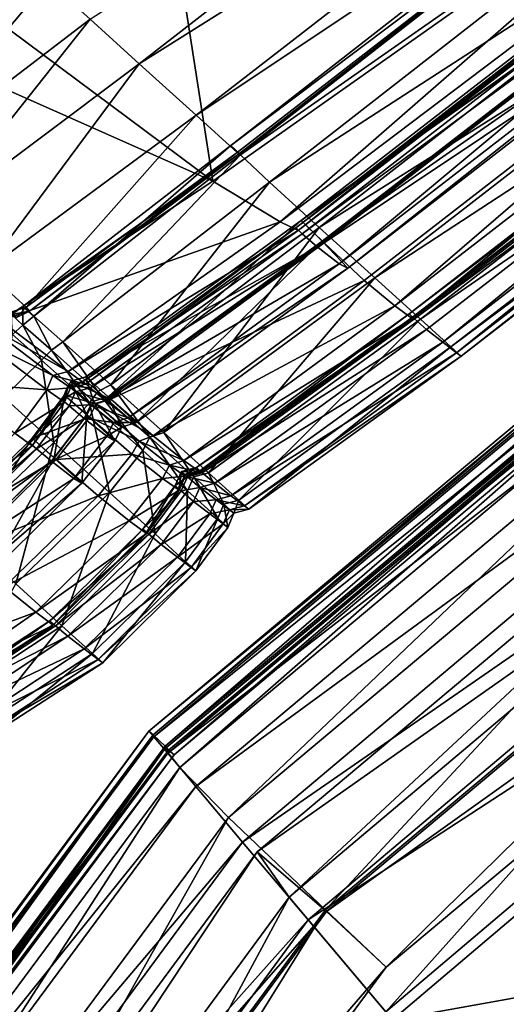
# Model space of a CAD drawing. Header units: millimetres. Extents: x 2387 to 13955, y -4964 to 364.
# Tile 483 of 656: x 6351.46 to 6357.92, y -2906.4 to -2893.3. Entities that reach past the tile are written whole.
import ezdxf

# ---------------------------------------------------------------- set-up
doc = ezdxf.new("R2010")
doc.units = ezdxf.units.MM
doc.header["$MEASUREMENT"] = 0
doc.layers.add('Predefinito', color=7, linetype='Continuous', true_color=0x000000)

msp = doc.modelspace()

# ---------------------------------------------------------------- linework, layer by layer
at = {"layer": 'Predefinito'}
for points in [[(6352.067, -2882.874, 485.701), (6344.129, -2888.075, 485.693), (6354.023, -2895.454, 440.492)], [(6354.023, -2895.454, 440.492), (6361.961, -2889.849, 440.494), (6352.067, -2882.874, 485.701)], [(6360.971, -2887.733, 13.874), (6353.045, -2893.891, 13.908), (6352.391, -2893.299, 13.516)], [(6353.045, -2893.891, 13.908), (6360.971, -2887.733, 13.874), (6361.732, -2888.425, 14.741)], [(6354.023, -2895.454, 440.492), (6344.129, -2888.075, 485.693), (6341.312, -2889.799, 485.668)], [(6361.732, -2888.425, 14.741), (6353.801, -2894.576, 14.76), (6353.045, -2893.891, 13.908)], [(6353.801, -2894.576, 14.76), (6361.732, -2888.425, 14.741), (6362.291, -2888.912, 15.651)], [(6354.264, -2894.978, 16.358), (6362.235, -2888.755, 16.346), (6362.339, -2888.892, 16.178)], [(6362.339, -2888.892, 16.178), (6362.235, -2888.755, 16.346), (6354.264, -2894.978, 16.358)], [(6362.291, -2888.912, 15.651), (6354.348, -2895.07, 15.657), (6353.801, -2894.576, 14.76)], [(6362.339, -2888.892, 16.178), (6354.391, -2895.102, 16.204), (6354.264, -2894.978, 16.358)], [(6354.264, -2894.978, 16.358), (6354.377, -2895.085, 16.182), (6362.339, -2888.892, 16.178)], [(6354.377, -2895.085, 16.182), (6354.348, -2895.07, 15.657), (6362.291, -2888.912, 15.651)], [(6362.291, -2888.912, 15.651), (6362.339, -2888.892, 16.178), (6354.377, -2895.085, 16.182)], [(6354.391, -2895.102, 16.204), (6362.339, -2888.892, 16.178), (6362.698, -2889.283, 16.202)], [(6362.698, -2889.283, 16.202), (6354.775, -2895.463, 16.238), (6354.391, -2895.102, 16.204)], [(6354.775, -2895.463, 16.238), (6362.698, -2889.283, 16.202), (6363.361, -2889.907, 16.944)], [(6341.312, -2889.799, 485.668), (6351.206, -2897.311, 440.487), (6354.023, -2895.454, 440.492)], [(6355.196, -2895.976, 426.451), (6363.271, -2889.723, 426.462), (6363.505, -2890.034, 426.619)], [(6363.528, -2890.052, 426.41), (6363.271, -2889.723, 426.462), (6355.196, -2895.976, 426.451)], [(6361.961, -2889.849, 440.494), (6354.023, -2895.454, 440.492), (6354.919, -2895.992, 435.478)], [(6363.361, -2889.907, 16.944), (6355.438, -2896.069, 16.976), (6354.775, -2895.463, 16.238)], [(6354.919, -2895.992, 435.478), (6362.861, -2889.98, 435.475), (6361.961, -2889.849, 440.494)], [(6355.128, -2896.072, 433.456), (6363.094, -2889.906, 433.465), (6363.115, -2889.95, 433.662)], [(6363.169, -2889.991, 433.297), (6363.094, -2889.906, 433.465), (6355.128, -2896.072, 433.456)], [(6363.115, -2889.95, 433.662), (6355.158, -2896.109, 433.66), (6355.128, -2896.072, 433.456)], [(6355.158, -2896.109, 433.66), (6363.115, -2889.95, 433.662), (6362.861, -2889.98, 435.475)], [(6355.438, -2896.069, 16.976), (6363.361, -2889.907, 16.944), (6364.108, -2890.587, 18.688)], [(6362.861, -2889.98, 435.475), (6354.919, -2895.992, 435.478), (6355.158, -2896.109, 433.66)], [(6355.128, -2896.072, 433.456), (6355.213, -2896.151, 433.281), (6363.169, -2889.991, 433.297)], [(6363.505, -2890.034, 426.619), (6355.477, -2896.251, 426.625), (6355.196, -2895.976, 426.451)], [(6355.196, -2895.976, 426.451), (6355.502, -2896.271, 426.388), (6363.528, -2890.052, 426.41)], [(6363.348, -2890.168, 432.393), (6363.169, -2889.991, 433.297), (6355.213, -2896.151, 433.281)], [(6355.477, -2896.251, 426.625), (6363.505, -2890.034, 426.619), (6363.777, -2890.442, 427.566)], [(6363.99, -2890.603, 425.622), (6363.528, -2890.052, 426.41), (6355.502, -2896.271, 426.388)], [(6355.213, -2896.151, 433.281), (6355.408, -2896.319, 432.378), (6363.348, -2890.168, 432.393)], [(6363.348, -2890.168, 432.393), (6355.408, -2896.319, 432.378), (6355.704, -2896.55, 429.988)], [(6355.704, -2896.55, 429.988), (6363.638, -2890.402, 429.987), (6363.348, -2890.168, 432.393)], [(6363.777, -2890.442, 427.566), (6355.82, -2896.607, 427.58), (6355.477, -2896.251, 426.625)], [(6363.638, -2890.402, 429.987), (6355.704, -2896.55, 429.988), (6355.82, -2896.607, 427.58)], [(6355.82, -2896.607, 427.58), (6363.777, -2890.442, 427.566), (6363.638, -2890.402, 429.987)], [(6364.108, -2890.587, 18.688), (6356.175, -2896.737, 18.709), (6355.438, -2896.069, 16.976)], [(6355.502, -2896.271, 426.388), (6356.036, -2896.772, 425.597), (6363.99, -2890.603, 425.622)], [(6363.99, -2890.603, 425.622), (6356.036, -2896.772, 425.597), (6356.441, -2897.111, 423.244)], [(6356.175, -2896.737, 18.709), (6364.108, -2890.587, 18.688), (6364.719, -2891.143, 21.717)], [(6356.441, -2897.111, 423.244), (6364.374, -2890.962, 423.255), (6363.99, -2890.603, 425.622)], [(6364.374, -2890.962, 423.255), (6356.441, -2897.111, 423.244), (6356.671, -2897.278, 420.841)], [(6356.671, -2897.278, 420.841), (6364.612, -2891.129, 420.838), (6364.374, -2890.962, 423.255)], [(6364.719, -2891.143, 21.717), (6356.782, -2897.288, 21.729), (6356.175, -2896.737, 18.709)], [(6364.662, -2891.124, 419.531), (6364.6, -2891.049, 419.708), (6356.633, -2897.215, 419.704)], [(6356.633, -2897.215, 419.704), (6364.6, -2891.049, 419.708), (6364.635, -2891.104, 419.9)], [(6364.635, -2891.104, 419.9), (6356.678, -2897.262, 419.903), (6356.633, -2897.215, 419.704)], [(6356.633, -2897.215, 419.704), (6356.706, -2897.284, 419.52), (6364.662, -2891.124, 419.531)], [(6364.612, -2891.129, 420.838), (6356.671, -2897.278, 420.841), (6356.678, -2897.262, 419.903)], [(6356.678, -2897.262, 419.903), (6364.635, -2891.104, 419.9), (6364.612, -2891.129, 420.838)], [(6364.806, -2891.276, 417.706), (6364.662, -2891.124, 419.531), (6356.706, -2897.284, 419.52)], [(6356.782, -2897.288, 21.729), (6364.719, -2891.143, 21.717), (6365.126, -2891.514, 25.291)], [(6356.706, -2897.284, 419.52), (6356.865, -2897.425, 417.692), (6364.806, -2891.276, 417.706)], [(6364.806, -2891.276, 417.706), (6356.865, -2897.425, 417.692), (6357.08, -2897.595, 412.56)], [(6357.08, -2897.595, 412.56), (6365.017, -2891.451, 412.57), (6364.806, -2891.276, 417.706)], [(6365.126, -2891.514, 25.291), (6357.188, -2897.657, 25.297), (6356.782, -2897.288, 21.729)], [(6365.017, -2891.451, 412.57), (6357.08, -2897.595, 412.56), (6357.262, -2897.734, 360.745)], [(6357.188, -2897.657, 25.297), (6365.126, -2891.514, 25.291), (6365.262, -2891.637, 28.67)], [(6357.262, -2897.734, 360.745), (6365.201, -2891.591, 360.748), (6365.017, -2891.451, 412.57)], [(6365.262, -2891.637, 28.67), (6357.323, -2897.78, 28.672), (6357.188, -2897.657, 25.297)], [(6365.201, -2891.591, 360.748), (6357.262, -2897.734, 360.745), (6357.323, -2897.78, 218.865)], [(6357.323, -2897.78, 218.865), (6365.262, -2891.637, 218.865), (6365.201, -2891.591, 360.748)], [(6365.262, -2891.637, 218.865), (6357.323, -2897.78, 218.865), (6357.323, -2897.78, 77.86)], [(6357.323, -2897.78, 77.86), (6365.262, -2891.637, 77.86), (6365.262, -2891.637, 218.865)], [(6357.323, -2897.78, 28.672), (6365.262, -2891.637, 28.67), (6365.262, -2891.637, 77.86)], [(6365.262, -2891.637, 77.86), (6357.323, -2897.78, 77.86), (6357.323, -2897.78, 28.672)], [(6351.358, -2892.357, 13.472), (6351.832, -2892.791, 13.424), (6349.084, -2894.914, 13.552)], [(6349.633, -2895.408, 13.638), (6349.084, -2894.914, 13.552), (6351.832, -2892.791, 13.424)], [(6351.832, -2892.791, 13.424), (6352.391, -2893.299, 13.516), (6349.633, -2895.408, 13.638)], [(6350.268, -2895.977, 14.011), (6349.633, -2895.408, 13.638), (6352.391, -2893.299, 13.516)], [(6352.391, -2893.299, 13.516), (6353.045, -2893.891, 13.908), (6350.268, -2895.977, 14.011)], [(6353.175, -2902.766, 359.343), (6364.465, -2893.31, 359.343), (6364.465, -2893.31, 320.235)], [(6364.465, -2893.31, 320.235), (6353.175, -2902.766, 320.235), (6353.175, -2902.766, 359.343)], [(6364.465, -2893.31, 359.343), (6353.175, -2902.766, 359.343), (6353.175, -2902.766, 398.452)], [(6353.175, -2902.766, 398.452), (6364.465, -2893.31, 398.452), (6364.465, -2893.31, 359.343)], [(6353.175, -2902.766, 414.173), (6364.465, -2893.31, 414.173), (6364.465, -2893.31, 398.452)], [(6364.465, -2893.31, 398.452), (6353.175, -2902.766, 398.452), (6353.175, -2902.766, 414.173)], [(6364.465, -2893.31, 414.173), (6353.175, -2902.766, 414.173), (6353.229, -2902.817, 417.272)], [(6364.465, -2893.31, 304.514), (6353.175, -2902.766, 304.514), (6353.175, -2902.766, 320.235)], [(6353.175, -2902.766, 320.235), (6364.465, -2893.31, 320.235), (6364.465, -2893.31, 304.514)], [(6353.175, -2902.766, 304.514), (6364.465, -2893.31, 304.514), (6364.512, -2893.395, 301.001)], [(6353.229, -2902.817, 417.272), (6364.508, -2893.37, 417.272), (6364.465, -2893.31, 414.173)], [(6364.508, -2893.37, 417.272), (6353.229, -2902.817, 417.272), (6353.39, -2902.968, 418.517)], [(6353.39, -2902.968, 418.517), (6364.636, -2893.55, 418.517), (6364.508, -2893.37, 417.272)], [(6364.512, -2893.395, 301.001), (6353.238, -2902.84, 301.001), (6353.175, -2902.766, 304.514)], [(6353.238, -2902.84, 301.001), (6364.512, -2893.395, 301.001), (6364.652, -2893.648, 298.518)], [(6364.625, -2893.582, 419.925), (6353.385, -2903.002, 419.925), (6353.585, -2903.251, 421.354)], [(6353.385, -2903.002, 419.925), (6364.625, -2893.582, 419.925), (6364.669, -2893.608, 419.203)], [(6364.669, -2893.608, 419.203), (6353.433, -2903.019, 419.203), (6353.385, -2903.002, 419.925)], [(6364.636, -2893.55, 418.517), (6353.39, -2902.968, 418.517), (6353.508, -2903.082, 418.846)], [(6353.433, -2903.019, 419.203), (6364.669, -2893.608, 419.203), (6364.73, -2893.685, 418.847)], [(6353.508, -2903.082, 418.846), (6364.73, -2893.685, 418.847), (6364.636, -2893.55, 418.517)], [(6353.585, -2903.251, 421.354), (6364.773, -2893.865, 421.354), (6364.625, -2893.582, 419.925)], [(6364.652, -2893.648, 298.518), (6353.424, -2903.061, 298.518), (6353.238, -2902.84, 301.001)], [(6353.424, -2903.061, 298.518), (6364.652, -2893.648, 298.518), (6364.934, -2894.155, 296.747)], [(6364.73, -2893.685, 418.847), (6353.508, -2903.082, 418.846), (6353.433, -2903.019, 419.203)], [(6351.003, -2896.638, 14.817), (6350.268, -2895.977, 14.011), (6353.045, -2893.891, 13.908)], [(6353.045, -2893.891, 13.908), (6353.801, -2894.576, 14.76), (6351.003, -2896.638, 14.817)], [(6364.773, -2893.865, 421.354), (6353.585, -2903.251, 421.354), (6354.23, -2903.916, 422.397)], [(6354.23, -2903.916, 422.397), (6365.278, -2894.644, 422.398), (6364.773, -2893.865, 421.354)], [(6364.934, -2894.155, 296.747), (6353.798, -2903.504, 296.747), (6353.424, -2903.061, 298.518)], [(6353.798, -2903.504, 296.747), (6364.934, -2894.155, 296.747), (6365.402, -2894.999, 295.37)], [(6351.541, -2897.127, 15.671), (6351.003, -2896.638, 14.817), (6353.801, -2894.576, 14.76)], [(6353.801, -2894.576, 14.76), (6354.348, -2895.07, 15.657), (6351.541, -2897.127, 15.671)], [(6365.278, -2894.644, 422.398), (6354.23, -2903.916, 422.397), (6355.519, -2905.144, 421.962)], [(6355.519, -2905.144, 421.962), (6366.305, -2896.101, 421.966), (6365.278, -2894.644, 422.398)], [(6351.643, -2897.248, 16.271), (6351.5, -2897.117, 16.376), (6354.264, -2894.978, 16.358)], [(6354.377, -2895.085, 16.182), (6354.264, -2894.978, 16.358), (6351.5, -2897.117, 16.376)], [(6351.586, -2897.182, 16.183), (6351.541, -2897.127, 15.671), (6354.348, -2895.07, 15.657)], [(6354.348, -2895.07, 15.657), (6354.377, -2895.085, 16.182), (6351.586, -2897.182, 16.183)], [(6354.264, -2894.978, 16.358), (6354.391, -2895.102, 16.204), (6351.643, -2897.248, 16.271)], [(6365.402, -2894.999, 295.37), (6354.42, -2904.242, 295.37), (6353.798, -2903.504, 296.747)], [(6354.42, -2904.242, 295.37), (6365.402, -2894.999, 295.37), (6366.059, -2896.181, 294.386)], [(6351.5, -2897.117, 16.376), (6351.586, -2897.182, 16.183), (6354.377, -2895.085, 16.182)], [(6352.028, -2897.59, 16.344), (6351.643, -2897.248, 16.271), (6354.391, -2895.102, 16.204)], [(6354.391, -2895.102, 16.204), (6354.775, -2895.463, 16.238), (6352.028, -2897.59, 16.344)], [(6365.568, -2895.166, 423.856), (6354.615, -2904.373, 423.855), (6355.039, -2904.976, 426.931)], [(6354.615, -2904.373, 423.855), (6365.568, -2895.166, 423.856), (6366.318, -2896.124, 422.017)], [(6355.039, -2904.976, 426.931), (6365.869, -2895.839, 426.931), (6365.568, -2895.166, 423.856)], [(6354.919, -2895.992, 435.478), (6354.023, -2895.454, 440.492), (6351.206, -2897.311, 440.487)], [(6352.666, -2898.159, 17.072), (6352.028, -2897.59, 16.344), (6354.775, -2895.463, 16.238)], [(6354.775, -2895.463, 16.238), (6355.438, -2896.069, 16.976), (6352.666, -2898.159, 17.072)], [(6365.869, -2895.839, 426.931), (6355.039, -2904.976, 426.931), (6356.323, -2906.5, 430.479)], [(6356.323, -2906.5, 430.479), (6366.836, -2897.582, 430.479), (6365.869, -2895.839, 426.931)], [(6351.206, -2897.311, 440.487), (6352.099, -2897.985, 435.486), (6354.919, -2895.992, 435.478)], [(6355.158, -2896.109, 433.66), (6354.919, -2895.992, 435.478), (6352.099, -2897.985, 435.486)], [(6352.633, -2898.32, 426.651), (6352.336, -2898.054, 426.433), (6355.196, -2895.976, 426.451)], [(6355.502, -2896.271, 426.388), (6355.196, -2895.976, 426.451), (6352.336, -2898.054, 426.433)], [(6355.196, -2895.976, 426.451), (6355.477, -2896.251, 426.625), (6352.633, -2898.32, 426.651)], [(6352.099, -2897.985, 435.486), (6352.333, -2898.15, 433.659), (6355.158, -2896.109, 433.66)], [(6352.333, -2898.15, 433.659), (6352.301, -2898.118, 433.432), (6355.128, -2896.072, 433.456)], [(6355.213, -2896.151, 433.281), (6355.128, -2896.072, 433.456), (6352.301, -2898.118, 433.432)], [(6355.128, -2896.072, 433.456), (6355.158, -2896.109, 433.66), (6352.333, -2898.15, 433.659)], [(6353.374, -2898.793, 18.773), (6352.666, -2898.159, 17.072), (6355.438, -2896.069, 16.976)], [(6355.438, -2896.069, 16.976), (6356.175, -2896.737, 18.709), (6353.374, -2898.793, 18.773)], [(6366.305, -2896.101, 421.966), (6355.519, -2905.144, 421.962), (6356.329, -2905.904, 421.389)], [(6356.329, -2905.904, 421.389), (6366.952, -2897.005, 421.395), (6366.305, -2896.101, 421.966)], [(6352.301, -2898.118, 433.432), (6352.393, -2898.199, 433.237), (6355.213, -2896.151, 433.281)], [(6355.408, -2896.319, 432.378), (6355.213, -2896.151, 433.281), (6352.393, -2898.199, 433.237)], [(6353.005, -2898.662, 427.624), (6352.633, -2898.32, 426.651), (6355.477, -2896.251, 426.625)], [(6355.477, -2896.251, 426.625), (6355.82, -2896.607, 427.58), (6353.005, -2898.662, 427.624)], [(6366.059, -2896.181, 294.386), (6355.291, -2905.276, 294.386), (6354.42, -2904.242, 295.37)], [(6366.318, -2896.124, 422.017), (6355.536, -2905.165, 422.013), (6354.615, -2904.373, 423.855)], [(6355.291, -2905.276, 294.386), (6366.059, -2896.181, 294.386), (6366.903, -2897.702, 293.795)], [(6355.536, -2905.165, 422.013), (6366.318, -2896.124, 422.017), (6366.952, -2897.005, 421.395)], [(6352.336, -2898.054, 426.433), (6352.666, -2898.349, 426.328), (6355.502, -2896.271, 426.388)], [(6352.393, -2898.199, 433.237), (6352.597, -2898.367, 432.336), (6355.408, -2896.319, 432.378)], [(6355.704, -2896.55, 429.988), (6355.408, -2896.319, 432.378), (6352.597, -2898.367, 432.336)], [(6356.036, -2896.772, 425.597), (6355.502, -2896.271, 426.388), (6352.666, -2898.349, 426.328)], [(6351.003, -2896.638, 14.817), (6351.541, -2897.127, 15.671), (6351.351, -2897.191, 15.68)], [(6352.597, -2898.367, 432.336), (6352.897, -2898.6, 429.992), (6355.704, -2896.55, 429.988)], [(6355.82, -2896.607, 427.58), (6355.704, -2896.55, 429.988), (6352.897, -2898.6, 429.992)], [(6352.897, -2898.6, 429.992), (6353.005, -2898.662, 427.624), (6355.82, -2896.607, 427.58)], [(6352.666, -2898.349, 426.328), (6353.231, -2898.84, 425.525), (6356.036, -2896.772, 425.597)], [(6356.441, -2897.111, 423.244), (6356.036, -2896.772, 425.597), (6353.231, -2898.84, 425.525)], [(6353.967, -2899.329, 21.767), (6353.374, -2898.793, 18.773), (6356.175, -2896.737, 18.709)], [(6356.175, -2896.737, 18.709), (6356.782, -2897.288, 21.729), (6353.967, -2899.329, 21.767)], [(6366.952, -2897.005, 421.395), (6356.329, -2905.904, 421.389), (6355.536, -2905.165, 422.013)], [(6351.499, -2897.366, 16.315), (6351.349, -2897.227, 16.387), (6351.5, -2897.117, 16.376)], [(6351.586, -2897.182, 16.183), (6351.5, -2897.117, 16.376), (6351.349, -2897.227, 16.387)], [(6351.414, -2897.267, 16.183), (6351.351, -2897.191, 15.68), (6351.541, -2897.127, 15.671)], [(6351.541, -2897.127, 15.671), (6351.586, -2897.182, 16.183), (6351.414, -2897.267, 16.183)], [(6351.5, -2897.117, 16.376), (6351.643, -2897.248, 16.271), (6351.499, -2897.366, 16.315)], [(6353.231, -2898.84, 425.525), (6353.637, -2899.165, 423.211), (6356.441, -2897.111, 423.244)], [(6356.671, -2897.278, 420.841), (6356.441, -2897.111, 423.244), (6353.637, -2899.165, 423.211)], [(6351.349, -2897.227, 16.387), (6351.414, -2897.267, 16.183), (6351.586, -2897.182, 16.183)], [(6351.349, -2897.227, 16.387), (6351.499, -2897.366, 16.315), (6351.361, -2897.49, 16.271)], [(6351.877, -2897.7, 16.415), (6351.499, -2897.366, 16.315), (6351.643, -2897.248, 16.271)], [(6351.643, -2897.248, 16.271), (6352.028, -2897.59, 16.344), (6351.877, -2897.7, 16.415)], [(6353.637, -2899.165, 423.211), (6353.855, -2899.321, 420.852), (6356.671, -2897.278, 420.841)], [(6356.706, -2897.284, 419.52), (6356.633, -2897.215, 419.704), (6353.805, -2899.259, 419.692)], [(6353.853, -2899.305, 419.913), (6353.805, -2899.259, 419.692), (6356.633, -2897.215, 419.704)], [(6353.805, -2899.259, 419.692), (6353.883, -2899.329, 419.486), (6356.706, -2897.284, 419.52)], [(6356.633, -2897.215, 419.704), (6356.678, -2897.262, 419.903), (6353.853, -2899.305, 419.913)], [(6353.855, -2899.321, 420.852), (6353.853, -2899.305, 419.913), (6356.678, -2897.262, 419.903)], [(6356.678, -2897.262, 419.903), (6356.671, -2897.278, 420.841), (6353.855, -2899.321, 420.852)], [(6356.865, -2897.425, 417.692), (6356.706, -2897.284, 419.52), (6353.883, -2899.329, 419.486)], [(6354.37, -2899.694, 25.314), (6353.967, -2899.329, 21.767), (6356.782, -2897.288, 21.729)], [(6356.782, -2897.288, 21.729), (6357.188, -2897.657, 25.297), (6354.37, -2899.694, 25.314)], [(6351.899, -2898.037, 435.493), (6351.007, -2897.364, 440.484), (6350.925, -2897.552, 440.487)], [(6352.099, -2897.985, 435.486), (6351.206, -2897.311, 440.487), (6351.007, -2897.364, 440.484)], [(6351.007, -2897.364, 440.484), (6351.899, -2898.037, 435.493), (6352.099, -2897.985, 435.486)], [(6351.746, -2897.832, 16.345), (6351.361, -2897.49, 16.271), (6351.499, -2897.366, 16.315)], [(6351.499, -2897.366, 16.315), (6351.877, -2897.7, 16.415), (6351.746, -2897.832, 16.345)], [(6353.883, -2899.329, 419.486), (6354.05, -2899.468, 417.649), (6356.865, -2897.425, 417.692)], [(6357.08, -2897.595, 412.56), (6356.865, -2897.425, 417.692), (6354.05, -2899.468, 417.649)], [(6351.818, -2898.226, 435.486), (6350.925, -2897.552, 440.487), (6350.496, -2898.13, 440.492)], [(6350.925, -2897.552, 440.487), (6351.818, -2898.226, 435.486), (6351.899, -2898.037, 435.493)], [(6351.361, -2897.49, 16.271), (6351.746, -2897.832, 16.345), (6351.244, -2898.324, 16.238)], [(6352.497, -2898.247, 17.137), (6351.877, -2897.7, 16.415), (6352.028, -2897.59, 16.344)], [(6352.028, -2897.59, 16.344), (6352.666, -2898.159, 17.072), (6352.497, -2898.247, 17.137)], [(6354.05, -2899.468, 417.649), (6354.264, -2899.635, 412.531), (6357.08, -2897.595, 412.56)], [(6357.262, -2897.734, 360.745), (6357.08, -2897.595, 412.56), (6354.264, -2899.635, 412.531)], [(6354.504, -2899.815, 28.679), (6354.37, -2899.694, 25.314), (6357.188, -2897.657, 25.297)], [(6357.188, -2897.657, 25.297), (6357.323, -2897.78, 28.672), (6354.504, -2899.815, 28.679)], [(6366.836, -2897.582, 430.479), (6356.323, -2906.5, 430.479), (6357.984, -2908.471, 433.733)], [(6352.384, -2898.401, 17.072), (6351.746, -2897.832, 16.345), (6351.877, -2897.7, 16.415)], [(6351.877, -2897.7, 16.415), (6352.497, -2898.247, 17.137), (6352.384, -2898.401, 17.072)], [(6354.264, -2899.635, 412.531), (6354.444, -2899.77, 360.736), (6357.262, -2897.734, 360.745)], [(6357.323, -2897.78, 218.865), (6357.262, -2897.734, 360.745), (6354.444, -2899.77, 360.736)], [(6354.444, -2899.77, 360.736), (6354.504, -2899.815, 218.863), (6357.323, -2897.78, 218.865)], [(6354.504, -2899.815, 218.863), (6354.504, -2899.815, 77.861), (6357.323, -2897.78, 77.86)], [(6357.323, -2897.78, 77.86), (6357.323, -2897.78, 218.865), (6354.504, -2899.815, 218.863)], [(6354.504, -2899.815, 77.861), (6354.504, -2899.815, 28.679), (6357.323, -2897.78, 28.672)], [(6357.323, -2897.78, 28.672), (6357.323, -2897.78, 77.86), (6354.504, -2899.815, 77.861)], [(6366.903, -2897.702, 293.795), (6356.411, -2906.604, 293.795), (6355.291, -2905.276, 294.386)], [(6356.411, -2906.604, 293.795), (6366.903, -2897.702, 293.795), (6370.427, -2904.089, 293.5)], [(6351.91, -2898.926, 16.976), (6351.244, -2898.324, 16.238), (6351.746, -2897.832, 16.345)], [(6351.746, -2897.832, 16.345), (6352.384, -2898.401, 17.072), (6351.91, -2898.926, 16.976)], [(6352.133, -2898.202, 433.658), (6351.899, -2898.037, 435.493), (6351.818, -2898.226, 435.486)], [(6352.333, -2898.15, 433.659), (6352.099, -2897.985, 435.486), (6351.899, -2898.037, 435.493)], [(6351.899, -2898.037, 435.493), (6352.133, -2898.202, 433.658), (6352.333, -2898.15, 433.659)], [(6352.437, -2898.377, 426.67), (6352.138, -2898.111, 426.422), (6352.336, -2898.054, 426.433)], [(6352.666, -2898.349, 426.328), (6352.336, -2898.054, 426.433), (6352.138, -2898.111, 426.422)], [(6352.336, -2898.054, 426.433), (6352.633, -2898.32, 426.651), (6352.437, -2898.377, 426.67)], [(6350.496, -2898.13, 440.492), (6351.39, -2898.805, 435.477), (6351.818, -2898.226, 435.486)], [(6351.818, -2898.226, 435.486), (6352.051, -2898.392, 433.659), (6352.133, -2898.202, 433.658)], [(6352.051, -2898.392, 433.659), (6352.019, -2898.359, 433.432), (6352.101, -2898.171, 433.417)], [(6352.197, -2898.255, 433.207), (6352.101, -2898.171, 433.417), (6352.019, -2898.359, 433.432)], [(6352.101, -2898.171, 433.417), (6352.133, -2898.202, 433.658), (6352.051, -2898.392, 433.659)], [(6352.35, -2898.562, 426.651), (6352.052, -2898.297, 426.433), (6352.138, -2898.111, 426.422)], [(6352.475, -2898.412, 426.289), (6352.138, -2898.111, 426.422), (6352.052, -2898.297, 426.433)], [(6352.133, -2898.202, 433.658), (6352.101, -2898.171, 433.417), (6352.301, -2898.118, 433.432)], [(6352.393, -2898.199, 433.237), (6352.301, -2898.118, 433.432), (6352.101, -2898.171, 433.417)], [(6352.101, -2898.171, 433.417), (6352.197, -2898.255, 433.207), (6352.393, -2898.199, 433.237)], [(6352.301, -2898.118, 433.432), (6352.333, -2898.15, 433.659), (6352.133, -2898.202, 433.658)], [(6352.138, -2898.111, 426.422), (6352.475, -2898.412, 426.289), (6352.666, -2898.349, 426.328)], [(6352.138, -2898.111, 426.422), (6352.437, -2898.377, 426.67), (6352.35, -2898.562, 426.651)], [(6352.597, -2898.367, 432.336), (6352.393, -2898.199, 433.237), (6352.197, -2898.255, 433.207)], [(6353.185, -2898.858, 18.816), (6352.497, -2898.247, 17.137), (6352.666, -2898.159, 17.072)], [(6352.666, -2898.159, 17.072), (6353.374, -2898.793, 18.773), (6353.185, -2898.858, 18.816)], [(6351.244, -2898.324, 16.238), (6351.91, -2898.926, 16.976), (6350.658, -2900.129, 16.944)], [(6352.051, -2898.392, 433.659), (6351.818, -2898.226, 435.486), (6351.39, -2898.805, 435.477)], [(6351.916, -2899.134, 426.624), (6351.62, -2898.871, 426.449), (6352.052, -2898.297, 426.433)], [(6352.383, -2898.591, 426.328), (6352.052, -2898.297, 426.433), (6351.62, -2898.871, 426.449)], [(6352.052, -2898.297, 426.433), (6352.35, -2898.562, 426.651), (6351.916, -2899.134, 426.624)], [(6352.019, -2898.359, 433.432), (6352.112, -2898.44, 433.237), (6352.197, -2898.255, 433.207)], [(6352.052, -2898.297, 426.433), (6352.383, -2898.591, 426.328), (6352.475, -2898.412, 426.289)], [(6352.403, -2898.427, 432.307), (6352.197, -2898.255, 433.207), (6352.112, -2898.44, 433.237)], [(6352.197, -2898.255, 433.207), (6352.403, -2898.427, 432.307), (6352.597, -2898.367, 432.336)], [(6353.092, -2899.034, 18.773), (6352.384, -2898.401, 17.072), (6352.497, -2898.247, 17.137)], [(6352.812, -2898.723, 427.654), (6352.437, -2898.377, 426.67), (6352.633, -2898.32, 426.651)], [(6353.231, -2898.84, 425.525), (6352.666, -2898.349, 426.328), (6352.475, -2898.412, 426.289)], [(6352.497, -2898.247, 17.137), (6353.185, -2898.858, 18.816), (6353.092, -2899.034, 18.773)], [(6352.633, -2898.32, 426.651), (6353.005, -2898.662, 427.624), (6352.812, -2898.723, 427.654)], [(6351.39, -2898.805, 435.477), (6351.624, -2898.971, 433.659), (6352.051, -2898.392, 433.659)], [(6351.624, -2898.971, 433.659), (6351.59, -2898.937, 433.455), (6352.019, -2898.359, 433.432)], [(6352.112, -2898.44, 433.237), (6352.019, -2898.359, 433.432), (6351.59, -2898.937, 433.455)], [(6351.59, -2898.937, 433.455), (6351.679, -2899.013, 433.281), (6352.112, -2898.44, 433.237)], [(6352.019, -2898.359, 433.432), (6352.051, -2898.392, 433.659), (6351.624, -2898.971, 433.659)], [(6352.315, -2898.609, 432.336), (6352.112, -2898.44, 433.237), (6351.679, -2899.013, 433.281)], [(6352.648, -2899.593, 18.709), (6351.91, -2898.926, 16.976), (6352.384, -2898.401, 17.072)], [(6352.112, -2898.44, 433.237), (6352.315, -2898.609, 432.336), (6352.403, -2898.427, 432.307)], [(6352.704, -2898.661, 429.994), (6352.403, -2898.427, 432.307), (6352.315, -2898.609, 432.336)], [(6352.722, -2898.904, 427.624), (6352.35, -2898.562, 426.651), (6352.437, -2898.377, 426.67)], [(6353.045, -2898.909, 425.477), (6352.475, -2898.412, 426.289), (6352.383, -2898.591, 426.328)], [(6352.384, -2898.401, 17.072), (6353.092, -2899.034, 18.773), (6352.648, -2899.593, 18.709)], [(6352.897, -2898.6, 429.992), (6352.597, -2898.367, 432.336), (6352.403, -2898.427, 432.307)], [(6352.403, -2898.427, 432.307), (6352.704, -2898.661, 429.994), (6352.897, -2898.6, 429.992)], [(6352.437, -2898.377, 426.67), (6352.812, -2898.723, 427.654), (6352.722, -2898.904, 427.624)], [(6352.475, -2898.412, 426.289), (6353.045, -2898.909, 425.477), (6353.231, -2898.84, 425.525)], [(6351.62, -2898.871, 426.449), (6351.941, -2899.154, 426.386), (6352.383, -2898.591, 426.328)], [(6351.679, -2899.013, 433.281), (6351.878, -2899.177, 432.378), (6352.315, -2898.609, 432.336)], [(6352.615, -2898.842, 429.992), (6352.315, -2898.609, 432.336), (6351.878, -2899.177, 432.378)], [(6352.284, -2899.47, 427.58), (6351.916, -2899.134, 426.624), (6352.35, -2898.562, 426.651)], [(6352.949, -2899.082, 425.525), (6352.383, -2898.591, 426.328), (6351.941, -2899.154, 426.386)], [(6352.35, -2898.562, 426.651), (6352.722, -2898.904, 427.624), (6352.284, -2899.47, 427.58)], [(6352.315, -2898.609, 432.336), (6352.615, -2898.842, 429.992), (6352.704, -2898.661, 429.994)], [(6352.383, -2898.591, 426.328), (6352.949, -2899.082, 425.525), (6353.045, -2898.909, 425.477)], [(6353.005, -2898.662, 427.624), (6352.897, -2898.6, 429.992), (6352.704, -2898.661, 429.994)], [(6352.812, -2898.723, 427.654), (6352.704, -2898.661, 429.994), (6352.615, -2898.842, 429.992)], [(6352.615, -2898.842, 429.992), (6352.722, -2898.904, 427.624), (6352.812, -2898.723, 427.654)], [(6352.704, -2898.661, 429.994), (6352.812, -2898.723, 427.654), (6353.005, -2898.662, 427.624)], [(6351.624, -2898.971, 433.659), (6351.39, -2898.805, 435.477), (6350.153, -2900.026, 435.474)], [(6350.677, -2900.353, 426.614), (6350.381, -2900.09, 426.454), (6351.62, -2898.871, 426.449)], [(6351.941, -2899.154, 426.386), (6351.62, -2898.871, 426.449), (6350.381, -2900.09, 426.454)], [(6351.62, -2898.871, 426.449), (6351.916, -2899.134, 426.624), (6350.677, -2900.353, 426.614)], [(6351.878, -2899.177, 432.378), (6352.176, -2899.407, 429.988), (6352.615, -2898.842, 429.992)], [(6352.722, -2898.904, 427.624), (6352.615, -2898.842, 429.992), (6352.176, -2899.407, 429.988)], [(6353.637, -2899.165, 423.211), (6353.231, -2898.84, 425.525), (6353.045, -2898.909, 425.477)], [(6353.686, -2899.57, 21.767), (6353.092, -2899.034, 18.773), (6353.185, -2898.858, 18.816)], [(6353.771, -2899.384, 21.791), (6353.185, -2898.858, 18.816), (6353.374, -2898.793, 18.773)], [(6353.185, -2898.858, 18.816), (6353.771, -2899.384, 21.791), (6353.686, -2899.57, 21.767)], [(6353.374, -2898.793, 18.773), (6353.967, -2899.329, 21.767), (6353.771, -2899.384, 21.791)], [(6350.153, -2900.026, 435.474), (6350.387, -2900.192, 433.66), (6351.624, -2898.971, 433.659)], [(6350.387, -2900.192, 433.66), (6350.352, -2900.158, 433.463), (6351.59, -2898.937, 433.455)], [(6351.679, -2899.013, 433.281), (6351.59, -2898.937, 433.455), (6350.352, -2900.158, 433.463)], [(6351.59, -2898.937, 433.455), (6351.624, -2898.971, 433.659), (6350.387, -2900.192, 433.66)], [(6351.405, -2900.808, 18.688), (6350.658, -2900.129, 16.944), (6351.91, -2898.926, 16.976)], [(6351.91, -2898.926, 16.976), (6352.648, -2899.593, 18.709), (6351.405, -2900.808, 18.688)], [(6352.176, -2899.407, 429.988), (6352.284, -2899.47, 427.58), (6352.722, -2898.904, 427.624)], [(6353.447, -2899.228, 423.189), (6353.045, -2898.909, 425.477), (6352.949, -2899.082, 425.525)], [(6353.045, -2898.909, 425.477), (6353.447, -2899.228, 423.189), (6353.637, -2899.165, 423.211)], [(6350.352, -2900.158, 433.463), (6350.44, -2900.233, 433.296), (6351.679, -2899.013, 433.281)], [(6351.878, -2899.177, 432.378), (6351.679, -2899.013, 433.281), (6350.44, -2900.233, 433.296)], [(6351.043, -2900.688, 427.565), (6350.677, -2900.353, 426.614), (6351.916, -2899.134, 426.624)], [(6351.916, -2899.134, 426.624), (6352.284, -2899.47, 427.58), (6351.043, -2900.688, 427.565)], [(6351.941, -2899.154, 426.386), (6352.5, -2899.636, 425.597), (6352.949, -2899.082, 425.525)], [(6353.356, -2899.406, 423.211), (6352.949, -2899.082, 425.525), (6352.5, -2899.636, 425.597)], [(6353.255, -2900.144, 21.729), (6352.648, -2899.593, 18.709), (6353.092, -2899.034, 18.773)], [(6352.949, -2899.082, 425.525), (6353.356, -2899.406, 423.211), (6353.447, -2899.228, 423.189)], [(6353.092, -2899.034, 18.773), (6353.686, -2899.57, 21.767), (6353.255, -2900.144, 21.729)], [(6350.381, -2900.09, 426.454), (6350.7, -2900.37, 426.405), (6351.941, -2899.154, 426.386)], [(6350.44, -2900.233, 433.296), (6350.638, -2900.395, 432.392), (6351.878, -2899.177, 432.378)], [(6352.176, -2899.407, 429.988), (6351.878, -2899.177, 432.378), (6350.638, -2900.395, 432.392)], [(6352.5, -2899.636, 425.597), (6351.941, -2899.154, 426.386), (6350.7, -2900.37, 426.405)], [(6353.658, -2899.376, 420.859), (6353.447, -2899.228, 423.189), (6353.356, -2899.406, 423.211)], [(6353.855, -2899.321, 420.852), (6353.637, -2899.165, 423.211), (6353.447, -2899.228, 423.189)], [(6353.447, -2899.228, 423.189), (6353.658, -2899.376, 420.859), (6353.855, -2899.321, 420.852)], [(6353.883, -2899.329, 419.486), (6353.805, -2899.259, 419.692), (6353.605, -2899.312, 419.684)], [(6353.653, -2899.357, 419.92), (6353.605, -2899.312, 419.684), (6353.805, -2899.259, 419.692)], [(6353.805, -2899.259, 419.692), (6353.853, -2899.305, 419.913), (6353.653, -2899.357, 419.92)], [(6353.356, -2899.406, 423.211), (6353.574, -2899.562, 420.852), (6353.658, -2899.376, 420.859)], [(6353.685, -2899.383, 419.464), (6353.605, -2899.312, 419.684), (6353.523, -2899.501, 419.692)], [(6353.571, -2899.546, 419.913), (6353.523, -2899.501, 419.692), (6353.605, -2899.312, 419.684)], [(6353.523, -2899.501, 419.692), (6353.602, -2899.57, 419.486), (6353.685, -2899.383, 419.464)], [(6353.605, -2899.312, 419.684), (6353.653, -2899.357, 419.92), (6353.571, -2899.546, 419.913)], [(6353.574, -2899.562, 420.852), (6353.571, -2899.546, 419.913), (6353.653, -2899.357, 419.92)], [(6353.653, -2899.357, 419.92), (6353.658, -2899.376, 420.859), (6353.574, -2899.562, 420.852)], [(6353.853, -2899.524, 417.62), (6353.685, -2899.383, 419.464), (6353.602, -2899.57, 419.486)], [(6353.605, -2899.312, 419.684), (6353.685, -2899.383, 419.464), (6353.883, -2899.329, 419.486)], [(6353.658, -2899.376, 420.859), (6353.653, -2899.357, 419.92), (6353.853, -2899.305, 419.913)], [(6353.853, -2899.305, 419.913), (6353.855, -2899.321, 420.852), (6353.658, -2899.376, 420.859)], [(6354.05, -2899.468, 417.649), (6353.883, -2899.329, 419.486), (6353.685, -2899.383, 419.464)], [(6353.685, -2899.383, 419.464), (6353.853, -2899.524, 417.62), (6354.05, -2899.468, 417.649)], [(6354.089, -2899.934, 25.314), (6353.686, -2899.57, 21.767), (6353.771, -2899.384, 21.791)], [(6354.171, -2899.746, 25.326), (6353.771, -2899.384, 21.791), (6353.967, -2899.329, 21.767)], [(6353.771, -2899.384, 21.791), (6354.171, -2899.746, 25.326), (6354.089, -2899.934, 25.314)], [(6353.967, -2899.329, 21.767), (6354.37, -2899.694, 25.314), (6354.171, -2899.746, 25.326)], [(6350.638, -2900.395, 432.392), (6350.935, -2900.624, 429.987), (6352.176, -2899.407, 429.988)], [(6352.284, -2899.47, 427.58), (6352.176, -2899.407, 429.988), (6350.935, -2900.624, 429.987)], [(6350.935, -2900.624, 429.987), (6351.043, -2900.688, 427.565), (6352.284, -2899.47, 427.58)], [(6352.5, -2899.636, 425.597), (6352.913, -2899.968, 423.244), (6353.356, -2899.406, 423.211)], [(6353.574, -2899.562, 420.852), (6353.356, -2899.406, 423.211), (6352.913, -2899.968, 423.244)], [(6353.602, -2899.57, 419.486), (6353.523, -2899.501, 419.692), (6353.095, -2900.08, 419.703)], [(6353.144, -2900.124, 419.902), (6353.095, -2900.08, 419.703), (6353.523, -2899.501, 419.692)], [(6353.523, -2899.501, 419.692), (6353.571, -2899.546, 419.913), (6353.144, -2900.124, 419.902)], [(6353.602, -2899.57, 419.486), (6353.768, -2899.71, 417.649), (6353.853, -2899.524, 417.62)], [(6354.067, -2899.689, 412.512), (6353.853, -2899.524, 417.62), (6353.768, -2899.71, 417.649)], [(6354.264, -2899.635, 412.531), (6354.05, -2899.468, 417.649), (6353.853, -2899.524, 417.62)], [(6353.853, -2899.524, 417.62), (6354.067, -2899.689, 412.512), (6354.264, -2899.635, 412.531)], [(6350.7, -2900.37, 426.405), (6351.256, -2900.849, 425.621), (6352.5, -2899.636, 425.597)], [(6352.913, -2899.968, 423.244), (6352.5, -2899.636, 425.597), (6351.256, -2900.849, 425.621)], [(6352.016, -2901.364, 21.717), (6351.405, -2900.808, 18.688), (6352.648, -2899.593, 18.709)], [(6352.648, -2899.593, 18.709), (6353.255, -2900.144, 21.729), (6352.016, -2901.364, 21.717)], [(6352.913, -2899.968, 423.244), (6353.142, -2900.136, 420.841), (6353.574, -2899.562, 420.852)], [(6353.095, -2900.08, 419.703), (6353.171, -2900.146, 419.52), (6353.602, -2899.57, 419.486)], [(6353.571, -2899.546, 419.913), (6353.574, -2899.562, 420.852), (6353.142, -2900.136, 420.841)], [(6353.142, -2900.136, 420.841), (6353.144, -2900.124, 419.902), (6353.571, -2899.546, 419.913)], [(6353.768, -2899.71, 417.649), (6353.602, -2899.57, 419.486), (6353.171, -2900.146, 419.52)], [(6353.661, -2900.513, 25.297), (6353.255, -2900.144, 21.729), (6353.686, -2899.57, 21.767)], [(6353.686, -2899.57, 21.767), (6354.089, -2899.934, 25.314), (6353.661, -2900.513, 25.297)], [(6354.444, -2899.77, 360.736), (6354.264, -2899.635, 412.531), (6354.067, -2899.689, 412.512)], [(6353.171, -2900.146, 419.52), (6353.336, -2900.283, 417.691), (6353.768, -2899.71, 417.649)], [(6353.983, -2899.876, 412.531), (6353.768, -2899.71, 417.649), (6353.336, -2900.283, 417.691)], [(6353.768, -2899.71, 417.649), (6353.983, -2899.876, 412.531), (6354.067, -2899.689, 412.512)], [(6354.244, -2899.821, 360.73), (6354.067, -2899.689, 412.512), (6353.983, -2899.876, 412.531)], [(6354.067, -2899.689, 412.512), (6354.244, -2899.821, 360.73), (6354.444, -2899.77, 360.736)], [(6354.223, -2900.056, 28.679), (6354.089, -2899.934, 25.314), (6354.171, -2899.746, 25.326)], [(6354.304, -2899.866, 28.683), (6354.171, -2899.746, 25.326), (6354.37, -2899.694, 25.314)], [(6354.171, -2899.746, 25.326), (6354.304, -2899.866, 28.683), (6354.223, -2900.056, 28.679)], [(6354.504, -2899.815, 218.863), (6354.444, -2899.77, 360.736), (6354.244, -2899.821, 360.73)], [(6354.37, -2899.694, 25.314), (6354.504, -2899.815, 28.679), (6354.304, -2899.866, 28.683)], [(6353.336, -2900.283, 417.691), (6353.553, -2900.452, 412.56), (6353.983, -2899.876, 412.531)], [(6354.163, -2900.011, 360.736), (6353.983, -2899.876, 412.531), (6353.553, -2900.452, 412.56)], [(6353.983, -2899.876, 412.531), (6354.163, -2900.011, 360.736), (6354.244, -2899.821, 360.73)], [(6354.304, -2899.866, 218.862), (6354.244, -2899.821, 360.73), (6354.163, -2900.011, 360.736)], [(6354.163, -2900.011, 360.736), (6354.223, -2900.056, 218.863), (6354.304, -2899.866, 218.862)], [(6354.223, -2900.056, 77.861), (6354.223, -2900.056, 28.679), (6354.304, -2899.866, 28.683)], [(6354.304, -2899.866, 28.683), (6354.304, -2899.866, 77.862), (6354.223, -2900.056, 77.861)], [(6354.223, -2900.056, 218.863), (6354.223, -2900.056, 77.861), (6354.304, -2899.866, 77.862)], [(6354.304, -2899.866, 77.862), (6354.304, -2899.866, 218.862), (6354.223, -2900.056, 218.863)], [(6354.244, -2899.821, 360.73), (6354.304, -2899.866, 218.862), (6354.504, -2899.815, 218.863)], [(6354.504, -2899.815, 77.861), (6354.504, -2899.815, 218.863), (6354.304, -2899.866, 218.862)], [(6354.304, -2899.866, 218.862), (6354.304, -2899.866, 77.862), (6354.504, -2899.815, 77.861)], [(6354.504, -2899.815, 28.679), (6354.504, -2899.815, 77.861), (6354.304, -2899.866, 77.862)], [(6354.304, -2899.866, 77.862), (6354.304, -2899.866, 28.683), (6354.504, -2899.815, 28.679)], [(6351.256, -2900.849, 425.621), (6351.671, -2901.184, 423.255), (6352.913, -2899.968, 423.244)], [(6353.142, -2900.136, 420.841), (6352.913, -2899.968, 423.244), (6351.671, -2901.184, 423.255)], [(6353.553, -2900.452, 412.56), (6353.736, -2900.59, 360.745), (6354.163, -2900.011, 360.736)], [(6353.797, -2900.636, 28.672), (6353.661, -2900.513, 25.297), (6354.089, -2899.934, 25.314)], [(6354.223, -2900.056, 218.863), (6354.163, -2900.011, 360.736), (6353.736, -2900.59, 360.745)], [(6354.089, -2899.934, 25.314), (6354.223, -2900.056, 28.679), (6353.797, -2900.636, 28.672)], [(6351.671, -2901.184, 423.255), (6351.903, -2901.355, 420.837), (6353.142, -2900.136, 420.841)], [(6353.171, -2900.146, 419.52), (6353.095, -2900.08, 419.703), (6351.858, -2901.301, 419.707)], [(6351.906, -2901.346, 419.899), (6351.858, -2901.301, 419.707), (6353.095, -2900.08, 419.703)], [(6351.858, -2901.301, 419.707), (6351.933, -2901.366, 419.531), (6353.171, -2900.146, 419.52)], [(6351.903, -2901.355, 420.837), (6351.906, -2901.346, 419.899), (6353.144, -2900.124, 419.902)], [(6353.144, -2900.124, 419.902), (6353.142, -2900.136, 420.841), (6351.903, -2901.355, 420.837)], [(6353.095, -2900.08, 419.703), (6353.144, -2900.124, 419.902), (6351.906, -2901.346, 419.899)], [(6353.336, -2900.283, 417.691), (6353.171, -2900.146, 419.52), (6351.933, -2901.366, 419.531)], [(6352.424, -2901.735, 25.291), (6352.016, -2901.364, 21.717), (6353.255, -2900.144, 21.729)], [(6353.255, -2900.144, 21.729), (6353.661, -2900.513, 25.297), (6352.424, -2901.735, 25.291)], [(6353.736, -2900.59, 360.745), (6353.797, -2900.636, 218.865), (6354.223, -2900.056, 218.863)], [(6354.223, -2900.056, 28.679), (6354.223, -2900.056, 77.861), (6353.797, -2900.636, 77.86)], [(6353.797, -2900.636, 77.86), (6353.797, -2900.636, 28.672), (6354.223, -2900.056, 28.679)], [(6354.223, -2900.056, 77.861), (6354.223, -2900.056, 218.863), (6353.797, -2900.636, 218.865)], [(6353.797, -2900.636, 218.865), (6353.797, -2900.636, 77.86), (6354.223, -2900.056, 77.861)], [(6351.933, -2901.366, 419.531), (6352.097, -2901.503, 417.706), (6353.336, -2900.283, 417.691)], [(6353.553, -2900.452, 412.56), (6353.336, -2900.283, 417.691), (6352.097, -2901.503, 417.706)], [(6352.097, -2901.503, 417.706), (6352.315, -2901.672, 412.57), (6353.553, -2900.452, 412.56)], [(6353.736, -2900.59, 360.745), (6353.553, -2900.452, 412.56), (6352.315, -2901.672, 412.57)], [(6352.56, -2901.858, 28.67), (6352.424, -2901.735, 25.291), (6353.661, -2900.513, 25.297)], [(6353.661, -2900.513, 25.297), (6353.797, -2900.636, 28.672), (6352.56, -2901.858, 28.67)], [(6352.315, -2901.672, 412.57), (6352.499, -2901.812, 360.748), (6353.736, -2900.59, 360.745)], [(6353.797, -2900.636, 218.865), (6353.736, -2900.59, 360.745), (6352.499, -2901.812, 360.748)], [(6352.499, -2901.812, 360.748), (6352.56, -2901.858, 218.865), (6353.797, -2900.636, 218.865)], [(6352.56, -2901.858, 77.86), (6352.56, -2901.858, 28.67), (6353.797, -2900.636, 28.672)], [(6353.797, -2900.636, 28.672), (6353.797, -2900.636, 77.86), (6352.56, -2901.858, 77.86)], [(6352.56, -2901.858, 218.865), (6352.56, -2901.858, 77.86), (6353.797, -2900.636, 77.86)], [(6353.797, -2900.636, 77.86), (6353.797, -2900.636, 218.865), (6352.56, -2901.858, 218.865)], [(6351.405, -2900.808, 18.688), (6352.016, -2901.364, 21.717), (6350.556, -2902.329, 21.808)], [(6351.671, -2901.184, 423.255), (6351.256, -2900.849, 425.621), (6349.844, -2901.856, 425.445)], [(6349.844, -2901.856, 425.445), (6350.241, -2902.175, 423.175), (6351.671, -2901.184, 423.255)], [(6351.903, -2901.355, 420.837), (6351.671, -2901.184, 423.255), (6350.241, -2902.175, 423.175)], [(6350.241, -2902.175, 423.175), (6350.444, -2902.321, 420.863), (6351.903, -2901.355, 420.837)], [(6351.933, -2901.366, 419.531), (6351.858, -2901.301, 419.707), (6350.387, -2902.257, 419.679)], [(6350.435, -2902.301, 419.924), (6350.387, -2902.257, 419.679), (6351.858, -2901.301, 419.707)], [(6351.858, -2901.301, 419.707), (6351.906, -2901.346, 419.899), (6350.435, -2902.301, 419.924)], [(6350.444, -2902.321, 420.863), (6350.435, -2902.301, 419.924), (6351.906, -2901.346, 419.899)], [(6351.906, -2901.346, 419.899), (6351.903, -2901.355, 420.837), (6350.444, -2902.321, 420.863)], [(6350.387, -2902.257, 419.679), (6350.469, -2902.328, 419.449), (6351.933, -2901.366, 419.531)], [(6352.097, -2901.503, 417.706), (6351.933, -2901.366, 419.531), (6350.469, -2902.328, 419.449)], [(6350.953, -2902.69, 25.333), (6350.556, -2902.329, 21.808), (6352.016, -2901.364, 21.717)], [(6352.016, -2901.364, 21.717), (6352.424, -2901.735, 25.291), (6350.953, -2902.69, 25.333)], [(6350.469, -2902.328, 419.449), (6350.639, -2902.47, 417.601), (6352.097, -2901.503, 417.706)], [(6352.315, -2901.672, 412.57), (6352.097, -2901.503, 417.706), (6350.639, -2902.47, 417.601)], [(6350.639, -2902.47, 417.601), (6350.851, -2902.634, 412.499), (6352.315, -2901.672, 412.57)], [(6352.499, -2901.812, 360.748), (6352.315, -2901.672, 412.57), (6350.851, -2902.634, 412.499)], [(6351.085, -2902.81, 28.686), (6350.953, -2902.69, 25.333), (6352.424, -2901.735, 25.291)], [(6352.424, -2901.735, 25.291), (6352.56, -2901.858, 28.67), (6351.085, -2902.81, 28.686)], [(6350.851, -2902.634, 412.499), (6351.026, -2902.766, 360.726), (6352.499, -2901.812, 360.748)], [(6352.56, -2901.858, 218.865), (6352.499, -2901.812, 360.748), (6351.026, -2902.766, 360.726)], [(6351.026, -2902.766, 360.726), (6351.085, -2902.81, 218.861), (6352.56, -2901.858, 218.865)], [(6352.56, -2901.858, 28.67), (6352.56, -2901.858, 77.86), (6351.085, -2902.81, 77.863)], [(6351.085, -2902.81, 77.863), (6351.085, -2902.81, 28.686), (6352.56, -2901.858, 28.67)], [(6352.56, -2901.858, 77.86), (6352.56, -2901.858, 218.865), (6351.085, -2902.81, 218.861)], [(6351.085, -2902.81, 218.861), (6351.085, -2902.81, 77.863), (6352.56, -2901.858, 77.86)], [(6344.395, -2914.588, 359.343), (6353.175, -2902.766, 359.343), (6353.175, -2902.766, 320.235)], [(6353.175, -2902.766, 320.235), (6344.395, -2914.588, 320.235), (6344.395, -2914.588, 359.343)], [(6353.175, -2902.766, 359.343), (6344.395, -2914.588, 359.343), (6344.395, -2914.588, 398.452)], [(6344.395, -2914.588, 398.452), (6353.175, -2902.766, 398.452), (6353.175, -2902.766, 359.343)], [(6344.395, -2914.588, 414.173), (6353.175, -2902.766, 414.173), (6353.175, -2902.766, 398.452)], [(6353.175, -2902.766, 398.452), (6344.395, -2914.588, 398.452), (6344.395, -2914.588, 414.173)], [(6353.175, -2902.766, 414.173), (6344.395, -2914.588, 414.173), (6344.457, -2914.627, 417.272)], [(6353.175, -2902.766, 304.514), (6344.395, -2914.588, 304.514), (6344.395, -2914.588, 320.235)], [(6344.395, -2914.588, 320.235), (6353.175, -2902.766, 320.235), (6353.175, -2902.766, 304.514)], [(6344.395, -2914.588, 304.514), (6353.175, -2902.766, 304.514), (6353.238, -2902.84, 301.001)], [(6344.457, -2914.627, 417.272), (6353.229, -2902.817, 417.272), (6353.175, -2902.766, 414.173)], [(6353.238, -2902.84, 301.001), (6344.47, -2914.648, 301.001), (6344.395, -2914.588, 304.514)], [(6353.229, -2902.817, 417.272), (6344.457, -2914.627, 417.272), (6344.645, -2914.744, 418.517)], [(6344.47, -2914.648, 301.001), (6353.238, -2902.84, 301.001), (6353.424, -2903.061, 298.518)], [(6344.645, -2914.744, 418.517), (6353.39, -2902.968, 418.517), (6353.229, -2902.817, 417.272)], [(6353.424, -2903.061, 298.518), (6344.697, -2914.829, 298.518), (6344.47, -2914.648, 301.001)], [(6353.39, -2902.968, 418.517), (6344.645, -2914.744, 418.517), (6344.783, -2914.832, 418.847)], [(6353.385, -2903.002, 419.925), (6344.646, -2914.778, 419.925), (6344.891, -2914.984, 421.354)], [(6344.646, -2914.778, 419.925), (6353.385, -2903.002, 419.925), (6353.433, -2903.019, 419.203)], [(6353.433, -2903.019, 419.203), (6344.697, -2914.785, 419.203), (6344.646, -2914.778, 419.925)], [(6344.697, -2914.785, 419.203), (6353.433, -2903.019, 419.203), (6353.508, -2903.082, 418.846)], [(6344.697, -2914.829, 298.518), (6353.424, -2903.061, 298.518), (6353.798, -2903.504, 296.747)], [(6344.783, -2914.832, 418.847), (6353.508, -2903.082, 418.846), (6353.39, -2902.968, 418.517)], [(6344.891, -2914.984, 421.354), (6353.585, -2903.251, 421.354), (6353.385, -2903.002, 419.925)], [(6353.508, -2903.082, 418.846), (6344.783, -2914.832, 418.847), (6344.697, -2914.785, 419.203)], [(6353.585, -2903.251, 421.354), (6344.891, -2914.984, 421.354), (6345.654, -2915.508, 422.398)], [(6345.654, -2915.508, 422.398), (6354.23, -2903.916, 422.397), (6353.585, -2903.251, 421.354)], [(6353.798, -2903.504, 296.747), (6345.149, -2915.189, 296.747), (6344.697, -2914.829, 298.518)], [(6345.149, -2915.189, 296.747), (6353.798, -2903.504, 296.747), (6354.42, -2904.242, 295.37)], [(6354.23, -2903.916, 422.397), (6345.654, -2915.508, 422.398), (6347.16, -2916.458, 421.966)], [(6347.16, -2916.458, 421.966), (6355.519, -2905.144, 421.962), (6354.23, -2903.916, 422.397)], [(6370.427, -2904.089, 293.5), (6361.956, -2913.23, 293.5), (6356.411, -2906.604, 293.795)], [(6354.42, -2904.242, 295.37), (6345.903, -2915.791, 295.37), (6345.149, -2915.189, 296.747)], [(6345.903, -2915.791, 295.37), (6354.42, -2904.242, 295.37), (6355.291, -2905.276, 294.386)], [(6354.615, -2904.373, 423.855), (6346.121, -2915.881, 423.856), (6346.653, -2916.389, 426.931)], [(6346.121, -2915.881, 423.856), (6354.615, -2904.373, 423.855), (6355.536, -2905.165, 422.013)], [(6346.653, -2916.389, 426.931), (6355.039, -2904.976, 426.931), (6354.615, -2904.373, 423.855)], [(6355.039, -2904.976, 426.931), (6346.653, -2916.389, 426.931), (6348.21, -2917.63, 430.479)], [(6348.21, -2917.63, 430.479), (6356.323, -2906.5, 430.479), (6355.039, -2904.976, 426.931)], [(6355.519, -2905.144, 421.962), (6347.16, -2916.458, 421.966), (6348.104, -2917.044, 421.394)], [(6348.104, -2917.044, 421.394), (6356.329, -2905.904, 421.389), (6355.519, -2905.144, 421.962)], [(6355.291, -2905.276, 294.386), (6346.959, -2916.632, 294.386), (6345.903, -2915.791, 295.37)], [(6355.536, -2905.165, 422.013), (6347.181, -2916.475, 422.017), (6346.121, -2915.881, 423.856)], [(6346.959, -2916.632, 294.386), (6355.291, -2905.276, 294.386), (6356.411, -2906.604, 293.795)], [(6347.181, -2916.475, 422.017), (6355.536, -2905.165, 422.013), (6356.329, -2905.904, 421.389)], [(6356.329, -2905.904, 421.389), (6348.104, -2917.044, 421.394), (6347.181, -2916.475, 422.017)]]:
    msp.add_3dface(points, dxfattribs=at)

doc.saveas('drawing.dxf')
